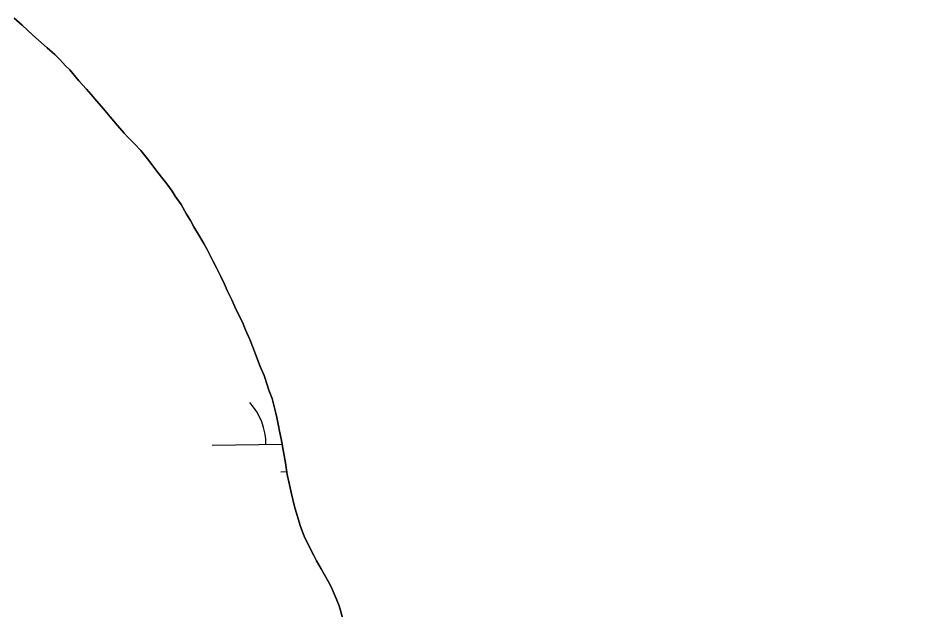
# Model space of a CAD drawing. Extents: x 3903937 to 3942190, y 260677 to 286651.
# Drawn here: x 3915892 to 3916400, y 278583 to 278914 of the extents above; entities that cross this region are included whole.
import ezdxf

# ---------------------------------------------------------------- set-up
doc = ezdxf.new("R2010")
doc.units = 0
for name, color, linetype in [('V-GRID-MAJR', 7, 'Continuous'), ('V-TOPO-SHOR', 7, 'Continuous'), ('V-WETL-SWMP', 7, 'Continuous')]:
    doc.layers.add(name, color=color, linetype=linetype)

msp = doc.modelspace()

# ---------------------------------------------------------------- linework, layer by layer
at = {"layer": 'V-GRID-MAJR'}
msp.add_spline([(3907996.24, 278136.14), (3913310.65, 278227.75), (3918625.05, 278320.13), (3923939.43, 278413.28), (3929253.81, 278507.2), (3934568.16, 278601.9), (3939882.5, 278697.37), (3939882.51, 278697.37)], degree=3, dxfattribs=at)
at = {"layer": 'V-TOPO-SHOR'}
for points in [[(3916031.67, 278708.99), (3916029.93, 278714.22), (3916027.71, 278719.14), (3916025.23, 278726.05), (3916024.06, 278729.12), (3916022.01, 278734.35), (3916019.65, 278739.73), (3916017.89, 278743.88), (3916016.26, 278747.11), (3916013.6, 278752.5), (3916011.83, 278756.35), (3916009.32, 278761.73), (3916007.85, 278765.12), (3916005.78, 278769.42), (3916003.27, 278774.35), (3916001.5, 278777.89), (3915998.09, 278784.52), (3915996.46, 278787.44), (3915993.79, 278792.07), (3915990.66, 278797.16), (3915988.74, 278800.7), (3915986.66, 278804.24), (3915983.54, 278809.64), (3915980.25, 278814.27), (3915978.47, 278817.2), (3915975.63, 278821.22), (3915973.39, 278824.01), (3915970.54, 278827.56), (3915967.26, 278832.05), (3915964.72, 278835.29), (3915960.97, 278839.78), (3915957.52, 278843.5), (3915953.77, 278847.38), (3915951.67, 278849.55), (3915948.07, 278853.89), (3915943.87, 278858.69), (3915940.13, 278863.18), (3915936.53, 278867.36), (3915933.23, 278871.08), (3915930.69, 278874.02), (3915926.34, 278878.83), (3915921.25, 278884.86), (3915918.99, 278887.19), (3915915.69, 278890.76), (3915912.99, 278893.4), (3915908.62, 278897.29), (3915903.8, 278901.49), (3915900.64, 278904.29), (3915897.63, 278907.08), (3915894.63, 278909.88), (3915890.26, 278913.77)], [(3916073.97, 278578.21), (3916071.95, 278585.57), (3916070.34, 278589.57), (3916067.55, 278596.18), (3916065.91, 278598.96), (3916063.54, 278603.12), (3916061.91, 278606.2), (3916059.23, 278610.67), (3916057.75, 278613.6), (3916055.53, 278617.91), (3916052.43, 278624.37), (3916050.23, 278629.75), (3916048.92, 278634.05), (3916047.05, 278640.95), (3916045.34, 278648.16), (3916043.77, 278654.74), (3916042.92, 278658.88), (3916041.96, 278665.47), (3916040.83, 278671.44), (3916039.58, 278678.79), (3916038.58, 278683.08), (3916038.02, 278686.14), (3916037.02, 278690.74), (3916036.31, 278693.8), (3916035.16, 278698.25), (3916034.45, 278701.32), (3916032.69, 278705.92), (3916031.67, 278708.99)]]:
    msp.add_lwpolyline(points, dxfattribs=at)
at = {"layer": 'V-WETL-SWMP'}
for p, q in [((3915890.26, 278913.77), (3915894.63, 278909.88)), ((3915894.63, 278909.88), (3915897.64, 278907.08)), ((3915897.64, 278907.08), (3915900.64, 278904.29)), ((3915900.64, 278904.29), (3915903.8, 278901.49)), ((3915903.8, 278901.49), (3915908.62, 278897.29)), ((3915908.62, 278897.29), (3915912.99, 278893.4)), ((3915912.99, 278893.4), (3915915.69, 278890.76)), ((3915915.69, 278890.76), (3915918.99, 278887.19)), ((3915918.99, 278887.19), (3915921.25, 278884.86)), ((3915921.25, 278884.86), (3915926.34, 278878.83)), ((3915926.34, 278878.83), (3915930.69, 278874.02)), ((3915930.69, 278874.02), (3915933.23, 278871.08)), ((3915933.23, 278871.08), (3915936.53, 278867.36)), ((3915936.53, 278867.36), (3915940.13, 278863.18)), ((3915940.13, 278863.18), (3915943.87, 278858.69)), ((3915943.87, 278858.69), (3915948.07, 278853.89)), ((3915948.07, 278853.89), (3915951.67, 278849.55)), ((3915951.67, 278849.55), (3915953.77, 278847.38)), ((3915953.77, 278847.38), (3915957.52, 278843.5)), ((3915957.52, 278843.5), (3915960.97, 278839.78)), ((3915960.97, 278839.78), (3915964.72, 278835.29)), ((3915964.72, 278835.29), (3915967.26, 278832.05)), ((3915967.26, 278832.05), (3915970.54, 278827.56)), ((3915970.54, 278827.56), (3915973.39, 278824.01)), ((3915973.39, 278824.01), (3915975.63, 278821.22)), ((3915975.63, 278821.22), (3915978.47, 278817.2)), ((3915978.47, 278817.2), (3915980.25, 278814.27)), ((3915980.25, 278814.27), (3915983.54, 278809.64)), ((3915983.54, 278809.64), (3915986.66, 278804.24)), ((3915986.66, 278804.24), (3915988.73, 278800.7)), ((3915988.73, 278800.7), (3915990.66, 278797.16)), ((3915990.66, 278797.16), (3915993.79, 278792.07)), ((3915993.79, 278792.07), (3915996.46, 278787.44)), ((3915996.46, 278787.44), (3915998.09, 278784.51)), ((3915998.09, 278784.51), (3916001.49, 278777.89)), ((3916001.49, 278777.89), (3916003.27, 278774.35)), ((3916003.27, 278774.35), (3916005.78, 278769.42)), ((3916005.78, 278769.42), (3916007.85, 278765.12)), ((3916007.85, 278765.12), (3916009.32, 278761.73)), ((3916009.32, 278761.73), (3916011.83, 278756.35)), ((3916011.83, 278756.35), (3916013.6, 278752.5)), ((3916013.6, 278752.5), (3916016.26, 278747.11)), ((3916016.26, 278747.11), (3916017.89, 278743.88)), ((3916017.89, 278743.88), (3916019.65, 278739.73)), ((3916019.65, 278739.73), (3916022.01, 278734.35)), ((3916022.01, 278734.35), (3916024.06, 278729.12)), ((3916024.06, 278729.12), (3916025.23, 278726.05)), ((3916025.23, 278726.05), (3916027.71, 278719.14)), ((3916027.71, 278719.14), (3916029.93, 278714.22)), ((3916029.93, 278714.22), (3916031.67, 278708.99)), ((3916031.67, 278708.99), (3916032.69, 278705.92)), ((3916032.69, 278705.92), (3916034.45, 278701.32)), ((3916034.45, 278701.32), (3916035.16, 278698.25)), ((3916035.16, 278698.25), (3916036.31, 278693.8)), ((3916036.31, 278693.8), (3916037.02, 278690.74)), ((3916037.02, 278690.74), (3916038.02, 278686.14)), ((3916038.02, 278686.14), (3916038.58, 278683.08)), ((3916038.58, 278683.08), (3916039.58, 278678.79)), ((3916001.01, 278675.2), (3916040.07, 278675.88)), ((3916039.58, 278678.79), (3916040.83, 278671.44)), ((3916040.83, 278671.44), (3916041.96, 278665.46)), ((3916041.96, 278665.46), (3916042.92, 278658.88)), ((3916039.28, 278660.44), (3916042.68, 278660.5)), ((3916042.92, 278658.88), (3916043.77, 278654.75)), ((3916043.77, 278654.75), (3916045.34, 278648.15)), ((3916045.34, 278648.15), (3916047.05, 278640.95)), ((3916047.05, 278640.95), (3916048.93, 278634.05)), ((3916048.93, 278634.05), (3916050.23, 278629.75)), ((3916050.23, 278629.75), (3916052.43, 278624.37)), ((3916052.43, 278624.37), (3916055.53, 278617.91)), ((3916055.53, 278617.91), (3916057.75, 278613.6)), ((3916057.75, 278613.6), (3916059.23, 278610.67)), ((3916059.23, 278610.67), (3916061.91, 278606.2)), ((3916061.91, 278606.2), (3916063.54, 278603.12)), ((3916063.54, 278603.12), (3916065.91, 278598.96)), ((3916065.91, 278598.96), (3916067.55, 278596.18)), ((3916067.55, 278596.18), (3916070.34, 278589.57)), ((3916070.34, 278589.57), (3916071.95, 278585.57)), ((3916071.95, 278585.57), (3916073.97, 278578.21))]:
    msp.add_line(p, q, dxfattribs=at)
msp.add_arc((3915995.76, 278675.58), 35.25, 0.2366, 41.7802, dxfattribs=at)

doc.saveas('drawing.dxf')
